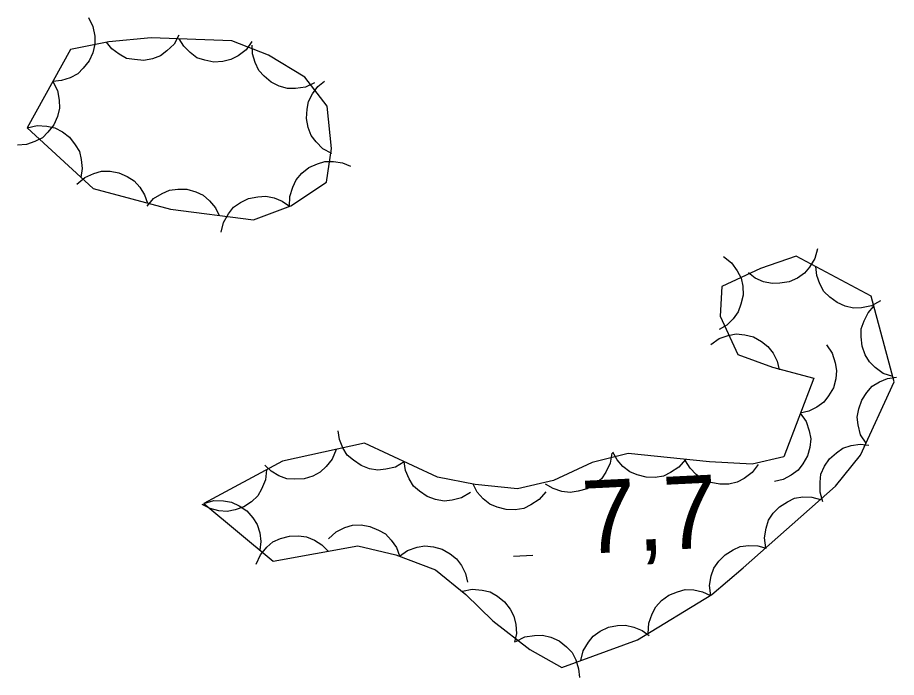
# Model space of a CAD drawing. Extents: x 336540 to 340074, y 5572036 to 5573747.
# Drawn here: x 337236.82 to 337272.94, y 5573045 to 5573072.13 of the extents above; entities that cross this region are included whole.
import ezdxf

# ---------------------------------------------------------------- set-up
doc = ezdxf.new("R2010")
doc.units = 0
doc.layers.add('Niveau 3', color=7, linetype='Continuous')
doc.layers.add('Niveau 44', color=7, linetype='Continuous')

msp = doc.modelspace()

# ---------------------------------------------------------------- linework, layer by layer
at = {"layer": 'Niveau 3'}
msp.add_line((337257.2, 5573049.98), (337258, 5573050.02), dxfattribs=at)
at = {"layer": 'Niveau 44'}
for points in [[(337239.73, 5573072.13), (337239.91, 5573071.76), (337239.99, 5573071.36), (337240, 5573071.03), (337239.91, 5573070.68), (337239.76, 5573070.35), (337239.52, 5573070.05), (337239.29, 5573069.82), (337238.98, 5573069.65), (337238.63, 5573069.54), (337238.27, 5573069.5)], [(337237.21, 5573067.59), (337239.92, 5573065.1), (337243.11, 5573064.25), (337246.52, 5573063.81), (337248.05, 5573064.39), (337249.51, 5573065.36), (337249.72, 5573066.75), (337249.54, 5573068.49), (337248.63, 5573069.68), (337247.13, 5573070.59), (337245.63, 5573071.17), (337242.31, 5573071.3), (337240.57, 5573071.13), (337239, 5573070.82), (337237.21, 5573067.59)], [(337243.45, 5573071.41), (337243.25, 5573071.04), (337242.96, 5573070.76), (337242.7, 5573070.56), (337242.37, 5573070.44), (337242.01, 5573070.37), (337241.62, 5573070.4), (337241.3, 5573070.45), (337240.99, 5573070.62), (337240.7, 5573070.84), (337240.47, 5573071.12)], [(337246.45, 5573071.14), (337246.21, 5573070.8), (337245.88, 5573070.56), (337245.59, 5573070.4), (337245.25, 5573070.32), (337244.88, 5573070.3), (337244.51, 5573070.38), (337244.19, 5573070.48), (337243.91, 5573070.69), (337243.65, 5573070.95), (337243.46, 5573071.26)], [(337249.03, 5573069.44), (337248.65, 5573069.27), (337248.24, 5573069.21), (337247.91, 5573069.21), (337247.57, 5573069.31), (337247.24, 5573069.47), (337246.95, 5573069.72), (337246.73, 5573069.96), (337246.58, 5573070.28), (337246.48, 5573070.64), (337246.46, 5573071)], [(337238.27, 5573069.5), (337238.46, 5573069.13), (337238.53, 5573068.73), (337238.54, 5573068.4), (337238.46, 5573068.06), (337238.31, 5573067.72), (337238.07, 5573067.42), (337237.84, 5573067.19), (337237.53, 5573067.03), (337237.18, 5573066.91), (337236.82, 5573066.88)], [(337249.74, 5573066.54), (337249.37, 5573066.73), (337249.09, 5573067.02), (337248.89, 5573067.28), (337248.76, 5573067.61), (337248.69, 5573067.98), (337248.72, 5573068.36), (337248.77, 5573068.68), (337248.94, 5573068.99), (337249.16, 5573069.29), (337249.43, 5573069.52)], [(337237.21, 5573067.59), (337237.62, 5573067.69), (337238.02, 5573067.66), (337238.35, 5573067.6), (337238.66, 5573067.43), (337238.95, 5573067.21), (337239.19, 5573066.9), (337239.36, 5573066.63), (337239.44, 5573066.29), (337239.47, 5573065.92), (337239.42, 5573065.56)], [(337248, 5573064.36), (337248.01, 5573064.78), (337248.13, 5573065.16), (337248.27, 5573065.46), (337248.5, 5573065.73), (337248.79, 5573065.96), (337249.14, 5573066.11), (337249.45, 5573066.21), (337249.8, 5573066.21), (337250.17, 5573066.16), (337250.5, 5573066.02)], [(337239.26, 5573065.28), (337239.58, 5573065.55), (337239.95, 5573065.72), (337240.27, 5573065.81), (337240.62, 5573065.81), (337240.98, 5573065.74), (337241.33, 5573065.59), (337241.61, 5573065.42), (337241.85, 5573065.16), (337242.04, 5573064.84), (337242.16, 5573064.5)], [(337242.14, 5573064.38), (337242.41, 5573064.69), (337242.76, 5573064.9), (337243.06, 5573065.04), (337243.41, 5573065.08), (337243.78, 5573065.07), (337244.15, 5573064.96), (337244.45, 5573064.83), (337244.71, 5573064.6), (337244.95, 5573064.31), (337245.11, 5573063.99)], [(337245.19, 5573063.31), (337245.29, 5573063.71), (337245.49, 5573064.06), (337245.7, 5573064.33), (337245.98, 5573064.53), (337246.31, 5573064.69), (337246.69, 5573064.76), (337247.02, 5573064.79), (337247.36, 5573064.72), (337247.7, 5573064.58), (337248, 5573064.37)], [(337269.69, 5573062.62), (337269.58, 5573062.22), (337269.37, 5573061.87), (337269.16, 5573061.62), (337268.87, 5573061.42), (337268.53, 5573061.27), (337268.15, 5573061.21), (337267.83, 5573061.19), (337267.48, 5573061.27), (337267.14, 5573061.42), (337266.86, 5573061.64)], [(337244.48, 5573052.15), (337247.32, 5573049.78), (337250.81, 5573050.41), (337252.36, 5573050.04), (337253.99, 5573049.42), (337255.24, 5573048.41), (337256.35, 5573047.33), (337257.88, 5573046.15), (337259.19, 5573045.41), (337262.3, 5573046.54), (337265.36, 5573048.41), (337266.64, 5573049.5), (337270.44, 5573052.87), (337271.47, 5573054.14), (337272.85, 5573057.16), (337271.9, 5573060.68), (337268.82, 5573062.32), (337267.35, 5573061.81), (337265.76, 5573061.07), (337265.69, 5573059.86), (337266.42, 5573058.28), (337267.85, 5573057.75), (337269.54, 5573057.31), (337268.31, 5573054.07), (337267.01, 5573053.77), (337265.26, 5573053.86), (337261.92, 5573054.2), (337260.43, 5573053.84), (337258.84, 5573053.1), (337257.37, 5573052.75), (337255.63, 5573052.93), (337254.08, 5573053.23), (337251.08, 5573054.63), (337247.71, 5573053.89), (337244.48, 5573052.15)], [(337265.83, 5573062.3), (337266.16, 5573062.05), (337266.4, 5573061.72), (337266.56, 5573061.42), (337266.63, 5573061.08), (337266.64, 5573060.71), (337266.55, 5573060.34), (337266.44, 5573060.03), (337266.23, 5573059.75), (337265.97, 5573059.49), (337265.66, 5573059.3)], [(337272.28, 5573060.48), (337271.91, 5573060.28), (337271.51, 5573060.2), (337271.18, 5573060.18), (337270.84, 5573060.27), (337270.5, 5573060.41), (337270.2, 5573060.64), (337269.96, 5573060.87), (337269.79, 5573061.18), (337269.67, 5573061.53), (337269.63, 5573061.89)], [(337272.79, 5573057.37), (337272.4, 5573057.5), (337272.07, 5573057.74), (337271.83, 5573057.97), (337271.65, 5573058.27), (337271.53, 5573058.62), (337271.49, 5573059), (337271.49, 5573059.33), (337271.61, 5573059.66), (337271.78, 5573059.99), (337272.01, 5573060.26)], [(337265.31, 5573058.69), (337265.65, 5573058.93), (337266.03, 5573059.06), (337266.36, 5573059.13), (337266.71, 5573059.09), (337267.07, 5573059), (337267.4, 5573058.81), (337267.66, 5573058.61), (337267.87, 5573058.33), (337268.04, 5573058), (337268.12, 5573057.65)], [(337270.06, 5573058.67), (337270.3, 5573058.33), (337270.42, 5573057.94), (337270.48, 5573057.62), (337270.45, 5573057.27), (337270.35, 5573056.91), (337270.15, 5573056.58), (337269.96, 5573056.32), (337269.67, 5573056.11), (337269.34, 5573055.95), (337268.99, 5573055.87)], [(337271.69, 5573054.63), (337271.47, 5573054.98), (337271.37, 5573055.38), (337271.33, 5573055.7), (337271.39, 5573056.05), (337271.52, 5573056.4), (337271.73, 5573056.72), (337271.94, 5573056.97), (337272.24, 5573057.15), (337272.58, 5573057.29), (337272.94, 5573057.35)], [(337268.99, 5573055.87), (337269.23, 5573055.52), (337269.36, 5573055.14), (337269.42, 5573054.81), (337269.38, 5573054.46), (337269.28, 5573054.11), (337269.09, 5573053.78), (337268.9, 5573053.52), (337268.61, 5573053.31), (337268.28, 5573053.14), (337267.93, 5573053.06)], [(337252.71, 5573053.87), (337252.35, 5573053.65), (337251.96, 5573053.56), (337251.63, 5573053.52), (337251.28, 5573053.58), (337250.94, 5573053.71), (337250.62, 5573053.93), (337250.37, 5573054.14), (337250.19, 5573054.44), (337250.05, 5573054.78), (337249.99, 5573055.14)], [(337269.92, 5573052.22), (337269.8, 5573052.62), (337269.8, 5573053.03), (337269.84, 5573053.36), (337269.98, 5573053.68), (337270.19, 5573053.99), (337270.48, 5573054.24), (337270.74, 5573054.43), (337271.08, 5573054.53), (337271.45, 5573054.59), (337271.81, 5573054.55)], [(337249.91, 5573054.37), (337249.75, 5573053.98), (337249.5, 5573053.67), (337249.26, 5573053.44), (337248.95, 5573053.28), (337248.6, 5573053.17), (337248.21, 5573053.15), (337247.89, 5573053.17), (337247.56, 5573053.29), (337247.24, 5573053.48), (337246.98, 5573053.73)], [(337261.24, 5573054.22), (337261.18, 5573053.81), (337261, 5573053.44), (337260.82, 5573053.17), (337260.55, 5573052.94), (337260.23, 5573052.76), (337259.86, 5573052.66), (337259.53, 5573052.6), (337259.19, 5573052.65), (337258.83, 5573052.77), (337258.52, 5573052.95)], [(337264.27, 5573053.96), (337264, 5573053.64), (337263.66, 5573053.42), (337263.37, 5573053.27), (337263.02, 5573053.22), (337262.65, 5573053.23), (337262.28, 5573053.33), (337261.98, 5573053.45), (337261.7, 5573053.67), (337261.46, 5573053.95), (337261.29, 5573054.26)], [(337255.43, 5573052.6), (337255.07, 5573052.39), (337254.68, 5573052.29), (337254.35, 5573052.25), (337254, 5573052.31), (337253.66, 5573052.44), (337253.34, 5573052.66), (337253.09, 5573052.87), (337252.91, 5573053.17), (337252.77, 5573053.51), (337252.71, 5573053.87)], [(337267.26, 5573053.76), (337267.01, 5573053.42), (337266.68, 5573053.18), (337266.39, 5573053.03), (337266.05, 5573052.95), (337265.68, 5573052.94), (337265.31, 5573053.02), (337265, 5573053.13), (337264.71, 5573053.34), (337264.46, 5573053.6), (337264.27, 5573053.91)], [(337247.05, 5573053.53), (337247.01, 5573053.12), (337246.85, 5573052.74), (337246.69, 5573052.46), (337246.43, 5573052.22), (337246.12, 5573052.02), (337245.76, 5573051.89), (337245.44, 5573051.82), (337245.09, 5573051.85), (337244.73, 5573051.95), (337244.41, 5573052.11)], [(337258.53, 5573052.63), (337258.26, 5573052.31), (337257.92, 5573052.09), (337257.62, 5573051.95), (337257.27, 5573051.89), (337256.9, 5573051.9), (337256.53, 5573052), (337256.23, 5573052.12), (337255.96, 5573052.34), (337255.71, 5573052.62), (337255.54, 5573052.94)], [(337267.57, 5573050.33), (337267.52, 5573050.74), (337267.59, 5573051.14), (337267.68, 5573051.46), (337267.88, 5573051.75), (337268.13, 5573052.02), (337268.46, 5573052.22), (337268.75, 5573052.37), (337269.1, 5573052.42), (337269.47, 5573052.41), (337269.82, 5573052.32)], [(337244.48, 5573052.15), (337244.88, 5573052.27), (337245.29, 5573052.26), (337245.61, 5573052.21), (337245.93, 5573052.06), (337246.24, 5573051.85), (337246.49, 5573051.56), (337246.67, 5573051.29), (337246.77, 5573050.95), (337246.82, 5573050.59), (337246.78, 5573050.23)], [(337249.6, 5573050.7), (337249.91, 5573050.98), (337250.27, 5573051.16), (337250.59, 5573051.26), (337250.94, 5573051.27), (337251.3, 5573051.21), (337251.66, 5573051.06), (337251.94, 5573050.9), (337252.18, 5573050.65), (337252.39, 5573050.34), (337252.52, 5573050)], [(337246.63, 5573049.66), (337246.8, 5573050.04), (337247.07, 5573050.35), (337247.31, 5573050.57), (337247.63, 5573050.71), (337247.99, 5573050.81), (337248.37, 5573050.82), (337248.7, 5573050.78), (337249.02, 5573050.65), (337249.33, 5573050.45), (337249.58, 5573050.19)], [(337252.51, 5573049.98), (337252.85, 5573050.22), (337253.24, 5573050.35), (337253.56, 5573050.41), (337253.91, 5573050.37), (337254.27, 5573050.27), (337254.6, 5573050.08), (337254.86, 5573049.88), (337255.07, 5573049.6), (337255.23, 5573049.27), (337255.31, 5573048.92)], [(337265.31, 5573048.36), (337265.26, 5573048.78), (337265.33, 5573049.18), (337265.44, 5573049.49), (337265.64, 5573049.78), (337265.9, 5573050.04), (337266.23, 5573050.24), (337266.52, 5573050.38), (337266.87, 5573050.42), (337267.24, 5573050.41), (337267.59, 5573050.31)], [(337255.1, 5573048.54), (337255.51, 5573048.63), (337255.92, 5573048.59), (337256.24, 5573048.52), (337256.55, 5573048.34), (337256.83, 5573048.11), (337257.06, 5573047.8), (337257.22, 5573047.52), (337257.3, 5573047.18), (337257.32, 5573046.8), (337257.25, 5573046.45)], [(337262.74, 5573046.81), (337262.76, 5573047.23), (337262.9, 5573047.61), (337263.05, 5573047.9), (337263.29, 5573048.16), (337263.59, 5573048.38), (337263.94, 5573048.52), (337264.26, 5573048.61), (337264.61, 5573048.6), (337264.97, 5573048.52), (337265.3, 5573048.37)], [(337259.97, 5573045.69), (337260.07, 5573046.1), (337260.28, 5573046.45), (337260.48, 5573046.7), (337260.77, 5573046.9), (337261.11, 5573047.06), (337261.48, 5573047.13), (337261.81, 5573047.15), (337262.15, 5573047.07), (337262.49, 5573046.93), (337262.78, 5573046.72)], [(337257.3, 5573046.48), (337257.67, 5573046.67), (337258.07, 5573046.73), (337258.4, 5573046.74), (337258.74, 5573046.66), (337259.08, 5573046.5), (337259.38, 5573046.26), (337259.61, 5573046.03), (337259.77, 5573045.72), (337259.88, 5573045.36), (337259.91, 5573045)]]:
    msp.add_lwpolyline(points, dxfattribs=at)

# ---------------------------------------------------------------- texts
at = {"layer": 'Niveau 3'}
msp.add_text('7,7    ', height=3, rotation=2.7712, dxfattribs=at).set_placement((337260.08, 5573050.08))

doc.saveas('drawing.dxf')
